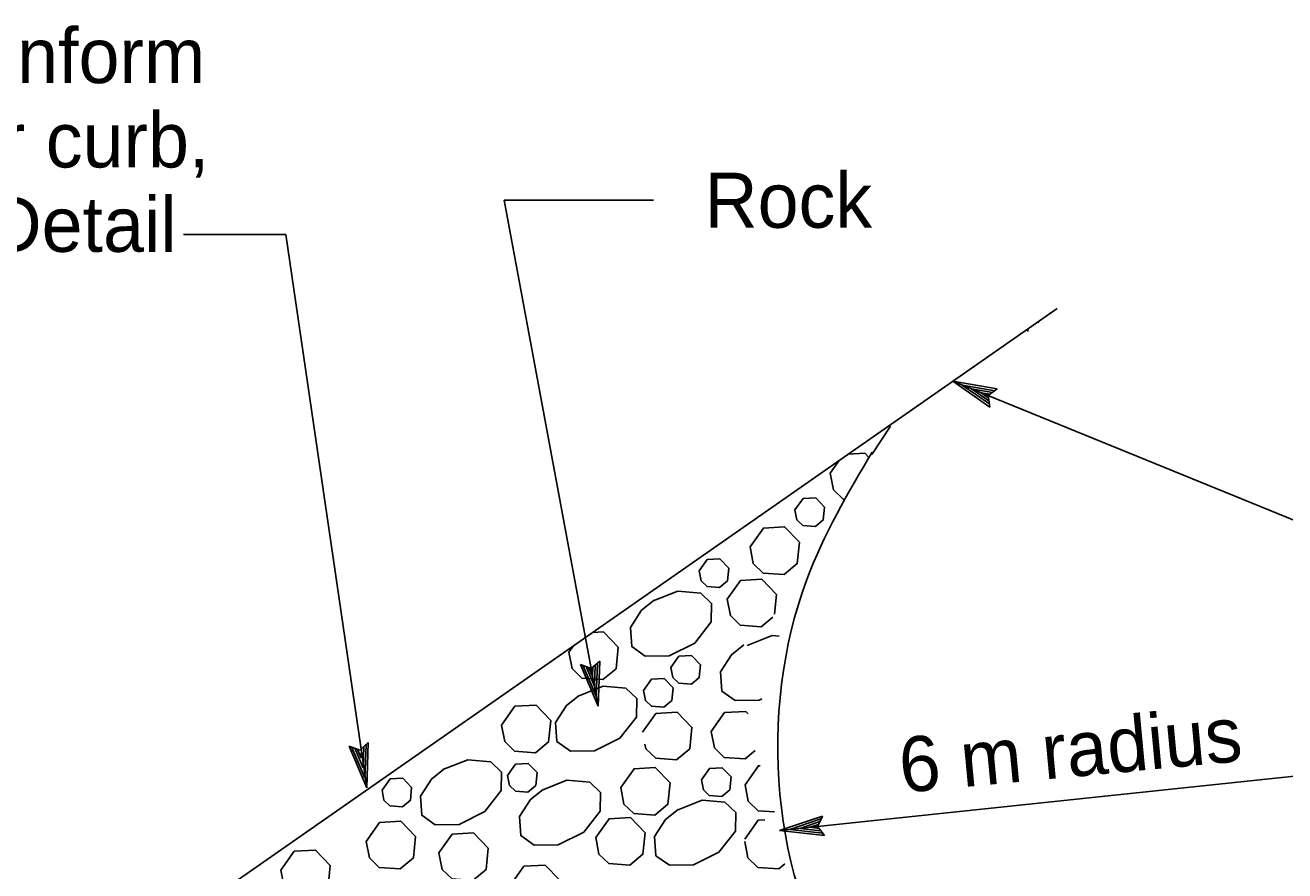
# Model space of a CAD drawing. Extents: x 6707406 to 6714471, y 1868570 to 1872341.
# Drawn here: x 6710587.1 to 6710751.9, y 1870434.5 to 1870545.1 of the extents above; entities that cross this region are included whole.
import ezdxf

# ---------------------------------------------------------------- set-up
doc = ezdxf.new("R2010")
doc.units = 0
for name, color, linetype in [('56 Stg 3 Anno', 7, 'Continuous'), ('57 Undefined', 7, 'Continuous'), ('60 Nongeo Data', 7, 'Continuous')]:
    doc.layers.add(name, color=color, linetype=linetype)

msp = doc.modelspace()

# ---------------------------------------------------------------- linework, layer by layer
at = {"layer": '56 Stg 3 Anno'}
for p, q in [((6710662.04, 1870456.06), (6710649.77, 1870522.23)), ((6710649.77, 1870522.23), (6710669.31, 1870522.23)), ((6710607.82, 1870517.73), (6710621.17, 1870517.73)), ((6710631.77, 1870445.38), (6710621.17, 1870517.73)), ((6710708.46, 1870498.55), (6710951.94, 1870399.33)), ((6710713.31, 1870495.18), (6710708.46, 1870498.55)), ((6710708.46, 1870498.55), (6710708.46, 1870498.55)), ((6710708.46, 1870498.55), (6710714.27, 1870497.56)), ((6710713.24, 1870495.58), (6710709.68, 1870498.05)), ((6710709.7, 1870498.05), (6710713.94, 1870497.32)), ((6710713.17, 1870495.98), (6710710.91, 1870497.55)), ((6710710.91, 1870497.55), (6710713.65, 1870497.08)), ((6710713.13, 1870496.36), (6710712.14, 1870497.05)), ((6710712.14, 1870497.05), (6710713.31, 1870496.85)), ((6710714.27, 1870497.56), (6710713.08, 1870496.67)), ((6710713.08, 1870496.67), (6710713.31, 1870495.18)), ((6710714.27, 1870497.56), (6710714.27, 1870497.56)), ((6710713.31, 1870495.18), (6710713.31, 1870495.18)), ((6710661.13, 1870460.96), (6710662.25, 1870461.95)), ((6710661.95, 1870461.69), (6710661.8, 1870457.36)), ((6710662.25, 1870461.95), (6710662.04, 1870456.06)), ((6710662.25, 1870461.95), (6710662.25, 1870461.95)), ((6710662.04, 1870456.06), (6710659.73, 1870461.49)), ((6710659.73, 1870461.49), (6710659.73, 1870461.49)), ((6710659.73, 1870461.49), (6710661.13, 1870460.96)), ((6710661.79, 1870457.37), (6710660.11, 1870461.33)), ((6710661.56, 1870458.66), (6710660.47, 1870461.22)), ((6710661.32, 1870459.97), (6710660.85, 1870461.06)), ((6710661.36, 1870461.18), (6710661.32, 1870459.97)), ((6710661.66, 1870461.4), (6710661.56, 1870458.66)), ((6710662.04, 1870456.06), (6710662.04, 1870456.06)), ((6710631.77, 1870445.38), (6710629.46, 1870450.81)), ((6710629.46, 1870450.81), (6710629.46, 1870450.81)), ((6710629.46, 1870450.81), (6710630.86, 1870450.29)), ((6710631.52, 1870446.69), (6710629.84, 1870450.65)), ((6710631.29, 1870447.99), (6710630.2, 1870450.54)), ((6710631.05, 1870449.29), (6710630.58, 1870450.38)), ((6710630.86, 1870450.29), (6710631.98, 1870451.28)), ((6710631.09, 1870450.5), (6710631.05, 1870449.29)), ((6710631.39, 1870450.73), (6710631.29, 1870447.99)), ((6710631.68, 1870451.01), (6710631.53, 1870446.68)), ((6710631.98, 1870451.28), (6710631.77, 1870445.38)), ((6710631.98, 1870451.28), (6710631.98, 1870451.28)), ((6710685.79, 1870439.79), (6710776.98, 1870449.42)), ((6710631.77, 1870445.38), (6710631.77, 1870445.38)), ((6710685.79, 1870439.79), (6710691.39, 1870441.66)), ((6710685.79, 1870439.79), (6710691.39, 1870441.66)), ((6710687.12, 1870439.93), (6710691.2, 1870441.29)), ((6710687.12, 1870439.93), (6710691.2, 1870441.29)), ((6710688.43, 1870440.06), (6710691.06, 1870440.95)), ((6710688.43, 1870440.06), (6710691.06, 1870440.95)), ((6710689.75, 1870440.2), (6710690.88, 1870440.58)), ((6710689.75, 1870440.2), (6710690.88, 1870440.58)), ((6710690.95, 1870440.06), (6710689.75, 1870440.2)), ((6710690.95, 1870440.06), (6710689.75, 1870440.2)), ((6710691.39, 1870441.66), (6710690.76, 1870440.31)), ((6710691.39, 1870441.66), (6710690.76, 1870440.31)), ((6710690.76, 1870440.31), (6710691.66, 1870439.11)), ((6710690.76, 1870440.31), (6710691.66, 1870439.11)), ((6710691.39, 1870441.66), (6710691.39, 1870441.66)), ((6710691.39, 1870441.66), (6710691.39, 1870441.66)), ((6710691.66, 1870439.11), (6710685.79, 1870439.79)), ((6710685.79, 1870439.79), (6710685.79, 1870439.79)), ((6710691.66, 1870439.11), (6710685.79, 1870439.79)), ((6710685.79, 1870439.79), (6710685.79, 1870439.79)), ((6710691.41, 1870439.43), (6710687.11, 1870439.92)), ((6710691.41, 1870439.43), (6710687.11, 1870439.92)), ((6710691.15, 1870439.75), (6710688.43, 1870440.06)), ((6710691.15, 1870439.75), (6710688.43, 1870440.06)), ((6710691.66, 1870439.11), (6710691.66, 1870439.11)), ((6710691.66, 1870439.11), (6710691.66, 1870439.11))]:
    msp.add_line(p, q, dxfattribs=at)
at = {"layer": '60 Nongeo Data'}
for p, q in [((6710451.72, 1870319.56), (6710722.11, 1870508.07)), ((6710697.84, 1870488.99), (6710700.28, 1870492.69))]:
    msp.add_line(p, q, dxfattribs=at)
for points in [[(6710719.71, 1870506.18), (6710719.58, 1870506.31)], [(6710718.27, 1870505.39), (6710718.26, 1870505.05)], [(6710692.41, 1870486.52), (6710693.57, 1870488.17)], [(6710694.81, 1870489.03), (6710696.93, 1870489.15), (6710697.55, 1870488.51)], [(6710694.26, 1870483.11), (6710694.12, 1870483.12), (6710692.83, 1870484.37), (6710692.41, 1870486.52)], [(6710687.8, 1870481.72), (6710688.85, 1870483.21), (6710690.51, 1870483.3), (6710691.67, 1870482.1), (6710691.5, 1870480.42), (6710690.47, 1870479.56), (6710688.83, 1870479.68), (6710688.05, 1870480.43), (6710687.8, 1870481.72)], [(6710681.92, 1870476.88), (6710683.66, 1870479.35), (6710686.44, 1870479.51), (6710688.37, 1870477.51), (6710688.09, 1870474.7), (6710686.37, 1870473.28), (6710683.63, 1870473.47), (6710682.34, 1870474.73), (6710681.92, 1870476.88)], [(6710675.27, 1870473.74), (6710676.31, 1870475.23), (6710677.98, 1870475.32), (6710679.14, 1870474.12), (6710678.97, 1870472.44), (6710677.94, 1870471.58), (6710676.29, 1870471.7), (6710675.52, 1870472.45), (6710675.27, 1870473.74)], [(6710678.93, 1870470.04), (6710680.67, 1870472.51), (6710683.45, 1870472.67), (6710685.38, 1870470.67), (6710685.12, 1870468.07)], [(6710669.23, 1870469.81), (6710672.48, 1870471.1), (6710675.47, 1870470.84), (6710676.89, 1870469.49), (6710676.85, 1870467.07), (6710674.69, 1870464.31), (6710671.36, 1870462.65), (6710668.22, 1870462.59), (6710666.45, 1870463.85), (6710666.28, 1870466.35), (6710667.72, 1870468.59), (6710669.36, 1870469.9)], [(6710684.89, 1870467.69), (6710683.38, 1870466.44), (6710680.64, 1870466.64), (6710679.35, 1870467.89), (6710678.93, 1870470.04)], [(6710661.31, 1870465.68), (6710662.74, 1870465.76), (6710664.67, 1870463.76), (6710664.39, 1870460.95), (6710662.67, 1870459.52), (6710659.93, 1870459.72), (6710658.64, 1870460.97), (6710658.22, 1870463.12)], [(6710681.55, 1870464), (6710684.8, 1870465.29), (6710685.74, 1870465.21)], [(6710658.22, 1870463.12), (6710658.78, 1870463.91)], [(6710683.45, 1870457), (6710683.12, 1870456.83), (6710679.98, 1870456.78), (6710678.21, 1870458.03), (6710678.05, 1870460.54), (6710679.48, 1870462.77), (6710681.12, 1870464.08)], [(6710671.57, 1870461.1), (6710672.61, 1870462.58), (6710674.28, 1870462.67), (6710675.44, 1870461.47), (6710675.27, 1870459.79), (6710674.24, 1870458.93), (6710672.6, 1870459.05), (6710671.82, 1870459.8), (6710671.57, 1870461.1)], [(6710659.44, 1870457.37), (6710662.69, 1870458.66), (6710665.68, 1870458.4), (6710667.1, 1870457.05), (6710667.06, 1870454.63), (6710664.9, 1870451.87), (6710661.57, 1870450.21), (6710658.43, 1870450.15), (6710656.66, 1870451.41), (6710656.49, 1870453.91), (6710657.93, 1870456.14), (6710659.57, 1870457.45)], [(6710667.98, 1870458.08), (6710669.03, 1870459.56), (6710670.69, 1870459.66), (6710671.85, 1870458.46), (6710671.68, 1870456.77), (6710670.65, 1870455.92), (6710669.01, 1870456.04), (6710668.23, 1870456.79), (6710667.98, 1870458.08)], [(6710649.41, 1870453.56), (6710651.15, 1870456.03), (6710653.92, 1870456.19), (6710655.85, 1870454.19), (6710655.57, 1870451.38), (6710653.86, 1870449.96), (6710651.12, 1870450.16), (6710649.83, 1870451.41), (6710649.41, 1870453.56)], [(6710667.86, 1870452.64), (6710669.6, 1870455.11), (6710672.38, 1870455.27), (6710674.31, 1870453.27), (6710674.03, 1870450.47), (6710672.32, 1870449.04), (6710669.58, 1870449.24), (6710668.28, 1870450.49), (6710668.17, 1870451.06)], [(6710676.84, 1870452.74), (6710678.58, 1870455.22), (6710681.36, 1870455.37), (6710681.69, 1870455.03)], [(6710682.61, 1870450.24), (6710681.29, 1870449.14), (6710678.55, 1870449.34), (6710677.26, 1870450.59), (6710676.84, 1870452.74)], [(6710641.74, 1870447.75), (6710645, 1870449.04), (6710647.99, 1870448.78), (6710649.41, 1870447.43), (6710649.36, 1870445.01), (6710647.21, 1870442.25), (6710643.87, 1870440.58), (6710640.73, 1870440.53), (6710638.97, 1870441.78), (6710638.8, 1870444.28), (6710640.23, 1870446.52), (6710641.88, 1870447.83)], [(6710650.2, 1870446.98), (6710651.24, 1870448.47), (6710652.91, 1870448.56), (6710654.07, 1870447.36), (6710653.9, 1870445.68), (6710652.87, 1870444.82), (6710651.23, 1870444.94), (6710650.45, 1870445.69), (6710650.2, 1870446.98)], [(6710665.01, 1870445.39), (6710666.75, 1870447.87), (6710669.53, 1870448.03), (6710671.46, 1870446.03), (6710671.18, 1870443.22), (6710669.46, 1870441.79), (6710666.72, 1870441.99), (6710665.43, 1870443.24), (6710665.01, 1870445.39)], [(6710675.57, 1870446.41), (6710676.61, 1870447.9), (6710678.28, 1870447.99), (6710679.43, 1870446.79), (6710679.27, 1870445.11), (6710678.24, 1870444.25), (6710676.59, 1870444.37), (6710675.82, 1870445.12), (6710675.57, 1870446.41)], [(6710681.27, 1870445.77), (6710683.01, 1870448.25), (6710683.23, 1870448.26)], [(6710633.78, 1870445.04), (6710634.82, 1870446.53), (6710636.49, 1870446.62), (6710637.64, 1870445.42), (6710637.48, 1870443.74), (6710636.45, 1870442.88), (6710634.8, 1870443), (6710634.03, 1870443.75), (6710633.78, 1870445.04)], [(6710654.71, 1870445.08), (6710657.96, 1870446.37), (6710660.95, 1870446.11), (6710662.37, 1870444.76), (6710662.33, 1870442.33), (6710660.17, 1870439.58), (6710656.84, 1870437.91), (6710653.7, 1870437.86), (6710651.93, 1870439.11), (6710651.76, 1870441.61), (6710653.2, 1870443.85), (6710654.84, 1870445.16)], [(6710685.11, 1870442.21), (6710682.98, 1870442.37), (6710681.69, 1870443.62), (6710681.27, 1870445.77)], [(6710672.38, 1870442.45), (6710675.64, 1870443.74), (6710678.63, 1870443.48), (6710680.05, 1870442.13), (6710680, 1870439.7), (6710677.85, 1870436.95), (6710674.51, 1870435.28), (6710671.37, 1870435.23), (6710669.61, 1870436.48), (6710669.44, 1870438.98), (6710670.87, 1870441.22), (6710672.52, 1870442.53)], [(6710631.71, 1870438.36), (6710633.45, 1870440.84), (6710636.23, 1870441), (6710638.16, 1870439), (6710637.88, 1870436.19), (6710636.16, 1870434.76), (6710633.42, 1870434.96), (6710632.13, 1870436.21), (6710631.71, 1870438.36)], [(6710661.74, 1870438.85), (6710663.48, 1870441.32), (6710666.26, 1870441.48), (6710668.19, 1870439.48), (6710667.91, 1870436.68), (6710666.19, 1870435.25), (6710663.45, 1870435.45), (6710662.16, 1870436.7), (6710661.74, 1870438.85)], [(6710681.23, 1870438.64), (6710682.97, 1870441.12), (6710683.86, 1870441.17)], [(6710641.22, 1870436.85), (6710642.96, 1870439.32), (6710645.73, 1870439.48), (6710647.66, 1870437.48), (6710647.39, 1870434.68), (6710645.67, 1870433.25), (6710642.93, 1870433.45), (6710641.64, 1870434.7), (6710641.22, 1870436.85)], [(6710620.55, 1870434.58), (6710622.29, 1870437.06), (6710625.06, 1870437.22), (6710627, 1870435.21), (6710626.72, 1870432.41), (6710625, 1870430.98), (6710622.26, 1870431.18), (6710620.97, 1870432.43), (6710620.55, 1870434.58)], [(6710686.46, 1870435.41), (6710685.69, 1870434.76), (6710682.94, 1870434.96), (6710681.65, 1870436.21), (6710681.24, 1870438.36)], [(6710650.59, 1870432.64), (6710652.33, 1870435.12), (6710655.1, 1870435.27), (6710657.03, 1870433.27), (6710656.75, 1870430.47), (6710655.04, 1870429.04), (6710652.3, 1870429.24), (6710651.01, 1870430.49), (6710650.59, 1870432.64)]]:
    msp.add_lwpolyline(points, dxfattribs=at)
msp.add_spline([(6710697.88, 1870489.28), (6710689.36, 1870472.63), (6710694.81, 1870418.08), (6710703.29, 1870407.78)], degree=3, dxfattribs=at)

# ---------------------------------------------------------------- texts
at = {"layer": '57 Undefined'}
for s, height, p in [('Excavate to conform', 7.2002, (6710522.89, 1870537.56)), ('to pavement or curb,', 7.2002, (6710522.89, 1870526.52)), ('Rock', 7.2, (6710675.96, 1870518.63)), ('See Conform Detail', 7.2002, (6710522.89, 1870515.48))]:
    msp.add_text(s, height=height, dxfattribs=at).set_placement(p)
msp.add_text('6 m radius', height=7.2, rotation=5.3581, dxfattribs=at).set_placement((6710701.77, 1870444.7))

doc.saveas('drawing.dxf')
